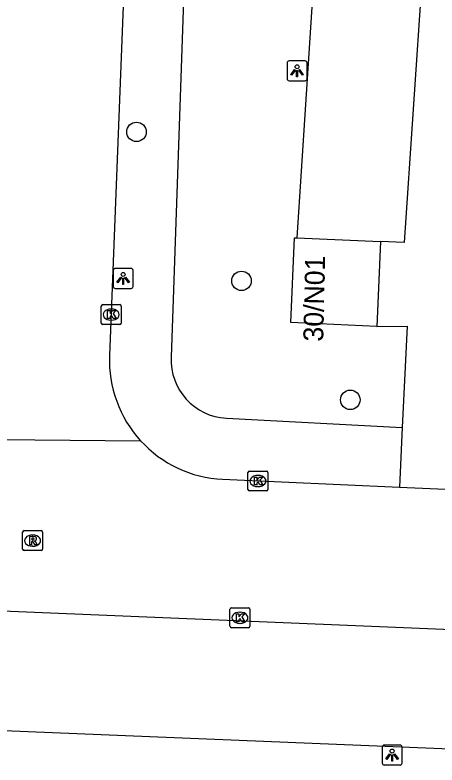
# Model space of a CAD drawing. Extents: x 161355 to 162026, y 386504 to 387459.
# Drawn here: x 161443.16 to 161464.36, y 386563.16 to 386600.79 of the extents above; entities that cross this region are included whole.
import ezdxf

# ---------------------------------------------------------------- set-up
doc = ezdxf.new("R2010")
doc.units = 0
for name, color, linetype in [('IMGEO_Boom', 7, 'Continuous'), ('IMGEO_Kolk', 7, 'Continuous'), ('IMGEO_Lichtpunt', 7, 'Continuous'), ('IMGEO_Pand', 7, 'Continuous'), ('IMGEO_Pand_nummerreeks', 7, 'Continuous'), ('IMGEO_Parkeervlak_open', 7, 'Continuous'), ('IMGEO_Rijbaan_lokaal_open', 7, 'Continuous'), ('IMGEO_Rioolput', 7, 'Continuous'), ('IMGEO_Voetpad_open', 7, 'Continuous')]:
    doc.layers.add(name, color=color, linetype=linetype)

msp = doc.modelspace()

# ---------------------------------------------------------------- linework, layer by layer
at = {"layer": 'IMGEO_Boom'}
for centre in [(161449.267, 386594.926), (161454.542, 386587.45), (161460.006, 386581.483)]:
    msp.add_circle(centre, 0.489, dxfattribs=at)
at = {"layer": 'IMGEO_Kolk'}
for p, q in [((161447.496, 386585.332), (161447.496, 386586.184)), ((161447.571, 386586.258), (161448.423, 386586.258)), ((161447.984, 386586.038), (161448.009, 386586.038)), ((161448.497, 386586.184), (161448.497, 386585.332)), ((161448.007, 386585.478), (161447.982, 386585.478)), ((161448.423, 386585.258), (161447.571, 386585.258)), ((161454.867, 386576.983), (161454.867, 386577.835)), ((161454.942, 386577.909), (161455.794, 386577.909)), ((161455.868, 386577.835), (161455.868, 386576.983)), ((161455.355, 386577.689), (161455.38, 386577.689)), ((161455.378, 386577.129), (161455.353, 386577.129)), ((161455.794, 386576.909), (161454.942, 386576.909)), ((161453.963, 386570.119), (161453.963, 386570.971)), ((161454.038, 386571.045), (161454.89, 386571.045)), ((161454.964, 386570.971), (161454.964, 386570.119)), ((161454.451, 386570.825), (161454.476, 386570.825)), ((161454.474, 386570.265), (161454.449, 386570.265)), ((161454.89, 386570.045), (161454.038, 386570.045))]:
    msp.add_line(p, q, dxfattribs=at)
for points in [[(161447.496, 386585.332), (161447.496, 386586.184)], [(161447.571, 386586.258), (161448.423, 386586.258)], [(161448.497, 386586.184), (161448.497, 386585.332)], [(161447.817, 386585.958), (161447.94, 386585.958), (161447.94, 386585.807), (161448.07, 386585.958), (161448.234, 386585.958), (161448.088, 386585.807), (161448.241, 386585.558), (161448.089, 386585.558), (161448.004, 386585.722), (161447.94, 386585.655), (161447.94, 386585.558), (161447.817, 386585.558), (161447.817, 386585.958)], [(161448.423, 386585.258), (161447.571, 386585.258)], [(161454.867, 386576.983), (161454.867, 386577.835)], [(161454.942, 386577.909), (161455.794, 386577.909)], [(161455.868, 386577.835), (161455.868, 386576.983)], [(161455.188, 386577.609), (161455.311, 386577.609), (161455.311, 386577.458), (161455.441, 386577.609), (161455.605, 386577.609), (161455.459, 386577.458), (161455.612, 386577.209), (161455.46, 386577.209), (161455.375, 386577.373), (161455.311, 386577.306), (161455.311, 386577.209), (161455.188, 386577.209), (161455.188, 386577.609)], [(161455.794, 386576.909), (161454.942, 386576.909)], [(161453.963, 386570.119), (161453.963, 386570.971)], [(161454.038, 386571.045), (161454.89, 386571.045)], [(161454.964, 386570.971), (161454.964, 386570.119)], [(161454.284, 386570.745), (161454.407, 386570.745), (161454.407, 386570.594), (161454.537, 386570.745), (161454.701, 386570.745), (161454.555, 386570.594), (161454.708, 386570.345), (161454.556, 386570.345), (161454.471, 386570.509), (161454.407, 386570.442), (161454.407, 386570.345), (161454.284, 386570.345), (161454.284, 386570.745)], [(161454.89, 386570.045), (161454.038, 386570.045)]]:
    msp.add_lwpolyline(points, dxfattribs=at)
for centre, start, end in [((161447.573, 386586.182), 91.552, 178.448), ((161447.573, 386586.182), 91.552, 178.448), ((161448.421, 386586.182), 1.552, 88.448), ((161448.421, 386586.182), 1.552, 88.448), ((161447.573, 386585.334), 181.552, 268.448), ((161447.573, 386585.334), 181.552, 268.448), ((161448.421, 386585.334), 271.552, 358.448), ((161448.421, 386585.334), 271.552, 358.448), ((161454.944, 386577.833), 91.552, 178.448), ((161454.944, 386577.833), 91.552, 178.448), ((161455.792, 386577.833), 1.552, 88.448), ((161455.792, 386577.833), 1.552, 88.448), ((161454.944, 386576.985), 181.552, 268.448), ((161454.944, 386576.985), 181.552, 268.448), ((161455.792, 386576.985), 271.552, 358.448), ((161455.792, 386576.985), 271.552, 358.448), ((161454.04, 386570.969), 91.552, 178.448), ((161454.04, 386570.969), 91.552, 178.448), ((161454.888, 386570.969), 1.552, 88.448), ((161454.888, 386570.969), 1.552, 88.448), ((161454.04, 386570.121), 181.552, 268.448), ((161454.04, 386570.121), 181.552, 268.448), ((161454.888, 386570.121), 271.552, 358.448), ((161454.888, 386570.121), 271.552, 358.448)]:
    msp.add_arc(centre, 0.0765, start, end, dxfattribs=at)
for centre, major_axis, ratio, start_param, end_param in [((161447.983, 386585.758), (-0.387, 0.002), 0.722429, 4.712389, 7.853982), ((161448.008, 386585.758), (-0.39, 0.002), 0.717154, 1.570796, 4.712389), ((161455.354, 386577.409), (-0.387, 0.002), 0.722429, 4.712389, 7.853982), ((161455.379, 386577.409), (-0.39, 0.002), 0.717154, 1.570796, 4.712389), ((161454.45, 386570.545), (-0.387, 0.002), 0.722429, 4.712389, 7.853982), ((161454.475, 386570.545), (-0.39, 0.002), 0.717154, 1.570796, 4.712389)]:
    msp.add_ellipse(centre, major_axis=major_axis, ratio=ratio, start_param=start_param, end_param=end_param, dxfattribs=at)
at = {"layer": 'IMGEO_Lichtpunt'}
for p, q in [((161457.738, 386598.49), (161456.93, 386598.49)), ((161457.738, 386598.49), (161456.93, 386598.49)), ((161456.836, 386598.395), (161456.836, 386597.588)), ((161456.836, 386598.395), (161456.836, 386597.588)), ((161457.832, 386597.588), (161457.832, 386598.395)), ((161457.832, 386597.588), (161457.832, 386598.395)), ((161456.93, 386597.494), (161457.738, 386597.494)), ((161456.93, 386597.494), (161457.738, 386597.494)), ((161448.097, 386587.977), (161448.097, 386587.17)), ((161448.097, 386587.977), (161448.097, 386587.17)), ((161448.999, 386588.072), (161448.191, 386588.072)), ((161448.999, 386588.072), (161448.191, 386588.072)), ((161449.093, 386587.17), (161449.093, 386587.977)), ((161449.093, 386587.17), (161449.093, 386587.977)), ((161448.191, 386587.076), (161448.999, 386587.076)), ((161448.191, 386587.076), (161448.999, 386587.076)), ((161461.61, 386564.06), (161461.61, 386563.253)), ((161461.61, 386564.06), (161461.61, 386563.253)), ((161462.512, 386564.155), (161461.704, 386564.155)), ((161462.512, 386564.155), (161461.704, 386564.155)), ((161462.606, 386563.253), (161462.606, 386564.06)), ((161462.606, 386563.253), (161462.606, 386564.06)), ((161461.704, 386563.159), (161462.512, 386563.159)), ((161461.704, 386563.159), (161462.512, 386563.159))]:
    msp.add_line(p, q, dxfattribs=at)
for points in [[(161457.21, 386598.059), (161457.249, 386598.031), (161457.061, 386597.769), (161457.023, 386597.796), (161457.21, 386598.059)], [(161457.312, 386598.011), (161457.359, 386598.011), (161457.359, 386597.689), (161457.312, 386597.689), (161457.312, 386598.011)], [(161457.422, 386598.031), (161457.46, 386598.058), (161457.647, 386597.796), (161457.608, 386597.768), (161457.422, 386598.031)], [(161448.471, 386587.641), (161448.51, 386587.613), (161448.322, 386587.351), (161448.284, 386587.378), (161448.471, 386587.641)], [(161448.573, 386587.593), (161448.62, 386587.593), (161448.62, 386587.271), (161448.573, 386587.271), (161448.573, 386587.593)], [(161448.683, 386587.613), (161448.721, 386587.64), (161448.908, 386587.378), (161448.869, 386587.35), (161448.683, 386587.613)], [(161461.984, 386563.724), (161462.023, 386563.696), (161461.835, 386563.434), (161461.797, 386563.461), (161461.984, 386563.724)], [(161462.086, 386563.676), (161462.133, 386563.676), (161462.133, 386563.354), (161462.086, 386563.354), (161462.086, 386563.676)], [(161462.196, 386563.696), (161462.234, 386563.723), (161462.421, 386563.461), (161462.382, 386563.433), (161462.196, 386563.696)]]:
    msp.add_lwpolyline(points, dxfattribs=at)
for centre in [(161457.335, 386598.193), (161448.596, 386587.775), (161462.109, 386563.858)]:
    msp.add_circle(centre, 0.0994, dxfattribs=at)
for centre, start, end in [((161456.93, 386598.395), 90, 180), ((161456.93, 386598.395), 90, 180), ((161457.738, 386598.395), 0, 90), ((161457.738, 386598.395), 0, 90), ((161456.93, 386597.588), 180, 270), ((161456.93, 386597.588), 180, 270), ((161457.738, 386597.588), 270, 0), ((161457.738, 386597.588), 270, 360), ((161448.191, 386587.977), 90, 180), ((161448.191, 386587.977), 90, 180), ((161448.999, 386587.977), 0, 90), ((161448.999, 386587.977), 0, 90), ((161448.191, 386587.17), 180, 270), ((161448.191, 386587.17), 180, 270), ((161448.999, 386587.17), 270, 0), ((161448.999, 386587.17), 270, 360), ((161461.704, 386564.06), 90, 180), ((161461.704, 386564.06), 90, 180), ((161462.512, 386564.06), 0, 90), ((161462.512, 386564.06), 0, 90), ((161461.704, 386563.253), 180, 270), ((161461.704, 386563.253), 180, 270), ((161462.512, 386563.253), 270, 0), ((161462.512, 386563.253), 270, 360)]:
    msp.add_arc(centre, 0.0946, start, end, dxfattribs=at)
at = {"layer": 'IMGEO_Pand'}
for points in [[(161461.34, 386585.162), (161457.019, 386585.355), (161457.209, 386589.618), (161457.314, 386589.613)], [(161457.314, 386589.613), (161461.53, 386589.425)], [(161461.53, 386589.425), (161461.34, 386585.162)]]:
    msp.add_lwpolyline(points, dxfattribs=at)
at = {"layer": 'IMGEO_Parkeervlak_open'}
msp.add_lwpolyline([(161458.197, 386602.999), (161457.314, 386589.613)], dxfattribs=at)
at = {"layer": 'IMGEO_Rijbaan_lokaal_open'}
for points in [[(161449.81, 386631.874), (161449.677, 386629.063), (161447.912, 386583.7)], [(161463.62, 386602.769), (161462.71, 386589.372), (161461.53, 386589.425)], [(161461.34, 386585.162), (161462.863, 386585.172), (161462.764, 386583.132), (161462.617, 386580.096)], [(161462.617, 386580.096), (161462.472, 386577.103)], [(161440.612, 386579.503), (161449.473, 386579.428)], [(161453.59, 386577.494), (161462.472, 386577.103)], [(161462.472, 386577.103), (161470.606, 386576.745)], [(161480.459, 386569.293), (161480.42, 386569.303), (161436.471, 386571.13)]]:
    msp.add_lwpolyline(points, dxfattribs=at)
for centre, start, end in [((161453.882, 386583.46), 177.7015, 222.4434), ((161453.881, 386583.462), 222.4632, 267.2123)]:
    msp.add_arc(centre, 5.975, start, end, dxfattribs=at)
at = {"layer": 'IMGEO_Rioolput'}
for p, q in [((161443.546, 386573.991), (161443.546, 386574.843)), ((161443.621, 386574.917), (161444.473, 386574.917)), ((161444.547, 386574.843), (161444.547, 386573.991)), ((161444.034, 386574.697), (161444.059, 386574.697)), ((161444.057, 386574.137), (161444.032, 386574.137)), ((161444.473, 386573.917), (161443.621, 386573.917))]:
    msp.add_line(p, q, dxfattribs=at)
for points in [[(161443.546, 386573.991), (161443.546, 386574.843)], [(161443.621, 386574.917), (161444.473, 386574.917)], [(161444.547, 386574.843), (161444.547, 386573.991)], [(161444.135, 386574.615), (161443.883, 386574.617), (161443.883, 386574.217)], [(161443.883, 386574.217), (161444.007, 386574.217), (161444.007, 386574.379), (161444.018, 386574.379)], [(161444.061, 386574.536), (161444.007, 386574.536), (161444.007, 386574.455)], [(161444.007, 386574.455), (161444.059, 386574.455)], [(161444.065, 386574.35), (161444.136, 386574.217), (161444.276, 386574.217), (161444.211, 386574.343)], [(161444.473, 386573.917), (161443.621, 386573.917)]]:
    msp.add_lwpolyline(points, dxfattribs=at)
for centre, radius, start, end in [((161443.623, 386574.841), 0.0765, 91.552, 178.448), ((161443.623, 386574.841), 0.0765, 91.552, 178.448), ((161444.471, 386574.841), 0.0765, 1.552, 88.448), ((161444.471, 386574.841), 0.0765, 1.552, 88.448), ((161444.017, 386574.326), 0.0533, 26.0293, 88.6989), ((161444.043, 386574.644), 0.19, 274.7715, 282.9687), ((161444.067, 386574.44), 0.0964, 77.0061, 93.1865), ((161444.081, 386574.497), 0.0378, 276.6634, 79.6772), ((161444.134, 386574.505), 0.109, 350.3612, 89.416), ((161444.132, 386574.505), 0.112, 277.5842, 350.9817), ((161444.116, 386574.29), 0.108, 29.5134, 73.7905), ((161443.623, 386573.993), 0.0765, 181.552, 268.448), ((161443.623, 386573.993), 0.0765, 181.552, 268.448), ((161444.471, 386573.993), 0.0765, 271.552, 358.448), ((161444.471, 386573.993), 0.0765, 271.552, 358.448)]:
    msp.add_arc(centre, radius, start, end, dxfattribs=at)
for centre, major_axis, ratio, start_param, end_param in [((161444.033, 386574.417), (-0.387, 0.002), 0.722429, 4.712389, 7.853982), ((161444.058, 386574.417), (-0.39, 0.002), 0.717154, 1.570796, 4.712389)]:
    msp.add_ellipse(centre, major_axis=major_axis, ratio=ratio, start_param=start_param, end_param=end_param, dxfattribs=at)
at = {"layer": 'IMGEO_Voetpad_open'}
for points in [[(161451.688, 386603.457), (161451.005, 386583.617)], [(161453.783, 386580.56), (161462.617, 386580.096)], [(161476.173, 386563.561), (161466.657, 386563.889), (161440.134, 386564.966)]]:
    msp.add_lwpolyline(points, dxfattribs=at)
msp.add_arc((161453.937, 386583.491), 2.935, 177.5297, 266.9953, dxfattribs=at)

# ---------------------------------------------------------------- texts
at = {"layer": 'IMGEO_Pand_nummerreeks'}
msp.add_text('30/N01', height=1, rotation=88.6361, dxfattribs=at).set_placement((161458.643, 386584.396))

doc.saveas('drawing.dxf')
